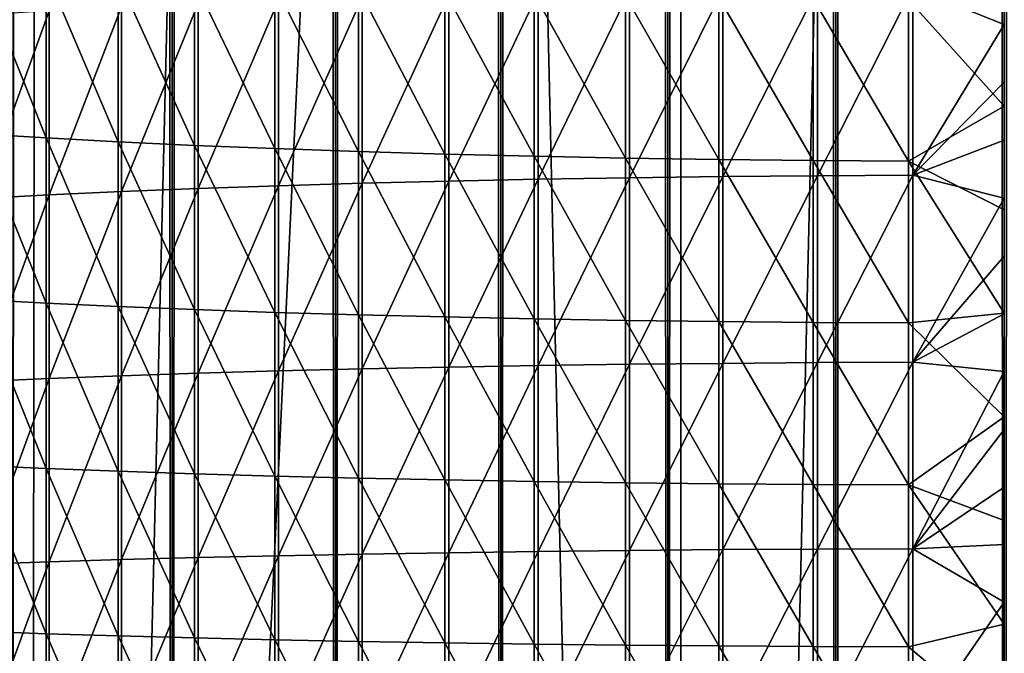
# Model space of a CAD drawing. Header units: millimetres. Extents: x -46 to 46, y -9 to 3208.
# Tile 263 of 401: x -2.46 to 0, y 24 to 25.58. Entities that reach past the tile are written whole.
import ezdxf

# ---------------------------------------------------------------- set-up
doc = ezdxf.new("R2010")
doc.units = ezdxf.units.MM
doc.header["$LTSCALE"] = 65.185185
for name, color, linetype in [('18', 7, 'CONTINUOUS'), ('19', 7, 'CONTINUOUS'), ('28', 7, 'CONTINUOUS'), ('30', 7, 'CONTINUOUS'), ('31', 7, 'CONTINUOUS')]:
    doc.layers.add(name, color=color, linetype=linetype)

msp = doc.modelspace()

# ---------------------------------------------------------------- linework, layer by layer
at = {"layer": '18', "color": 7, "linetype": 'CONTINUOUS'}
for points in [[(-2.4771, 11.3, 65.0791), (-2.0763, 11.3, 65.2069), (-2.4771, 1111.3, 65.0791), (-2.4771, 11.3, 65.0791)], [(-2.4771, 1111.3, 65.0791), (-2.0763, 11.3, 65.2069), (-2.0763, 1111.3, 65.2069), (-2.4771, 1111.3, 65.0791)], [(-2.0763, 11.3, 50.7931), (-2.4771, 11.3, 50.9209), (-2.0763, 1111.3, 50.7931), (-2.0763, 11.3, 50.7931)], [(-2.0763, 1111.3, 50.7931), (-2.4771, 11.3, 50.9209), (-2.4771, 1111.3, 50.9209), (-2.0763, 1111.3, 50.7931)], [(-2.0763, 11.3, 65.2069), (-1.6689, 11.3, 65.312), (-2.0763, 1111.3, 65.2069), (-2.0763, 11.3, 65.2069)], [(-2.0763, 1111.3, 65.2069), (-1.6689, 11.3, 65.312), (-1.6689, 1111.3, 65.312), (-2.0763, 1111.3, 65.2069)], [(-1.6689, 11.3, 50.688), (-2.0763, 11.3, 50.7931), (-1.6689, 1111.3, 50.688), (-1.6689, 11.3, 50.688)], [(-1.6689, 1111.3, 50.688), (-2.0763, 11.3, 50.7931), (-2.0763, 1111.3, 50.7931), (-1.6689, 1111.3, 50.688)], [(-1.6689, 11.3, 65.312), (-1.2563, 11.3, 65.394), (-1.6689, 1111.3, 65.312), (-1.6689, 11.3, 65.312)], [(-1.6689, 1111.3, 65.312), (-1.2563, 11.3, 65.394), (-1.2563, 1111.3, 65.394), (-1.6689, 1111.3, 65.312)], [(-1.2563, 11.3, 50.606), (-1.6689, 11.3, 50.688), (-1.2563, 1111.3, 50.606), (-1.2563, 11.3, 50.606)], [(-1.2563, 1111.3, 50.606), (-1.6689, 11.3, 50.688), (-1.6689, 1111.3, 50.688), (-1.2563, 1111.3, 50.606)], [(-1.2563, 11.3, 65.394), (-0.8397, 11.3, 65.4528), (-1.2563, 1111.3, 65.394), (-1.2563, 11.3, 65.394)], [(-1.2563, 1111.3, 65.394), (-0.8397, 11.3, 65.4528), (-0.8397, 1111.3, 65.4528), (-1.2563, 1111.3, 65.394)], [(-0.8397, 11.3, 50.5472), (-1.2563, 11.3, 50.606), (-0.8397, 1111.3, 50.5472), (-0.8397, 11.3, 50.5472)], [(-0.8397, 1111.3, 50.5472), (-1.2563, 11.3, 50.606), (-1.2563, 1111.3, 50.606), (-0.8397, 1111.3, 50.5472)], [(-0.8397, 11.3, 65.4528), (-0.4205, 11.3, 65.4882), (-0.8397, 1111.3, 65.4528), (-0.8397, 11.3, 65.4528)], [(-0.8397, 1111.3, 65.4528), (-0.4205, 11.3, 65.4882), (-0.4205, 1111.3, 65.4882), (-0.8397, 1111.3, 65.4528)], [(-0.4205, 11.3, 50.5118), (-0.8397, 11.3, 50.5472), (-0.4205, 1111.3, 50.5118), (-0.4205, 11.3, 50.5118)], [(-0.4205, 1111.3, 50.5118), (-0.8397, 11.3, 50.5472), (-0.8397, 1111.3, 50.5472), (-0.4205, 1111.3, 50.5118)], [(0, 11.3, 65.5), (0, 1111.3, 65.5), (-0.4205, 1111.3, 65.4882), (0, 11.3, 65.5)], [(-0.4205, 11.3, 65.4882), (0, 11.3, 65.5), (-0.4205, 1111.3, 65.4882), (-0.4205, 11.3, 65.4882)], [(0, 11.3, 50.5), (-0.4205, 11.3, 50.5118), (0, 1111.3, 50.5), (0, 11.3, 50.5)], [(0, 1111.3, 50.5), (-0.4205, 11.3, 50.5118), (-0.4205, 1111.3, 50.5118), (0, 1111.3, 50.5)]]:
    msp.add_3dface(points, dxfattribs=at)
at = {"layer": '19', "color": 7, "linetype": 'CONTINUOUS'}
for points in [[(0, 1111.3, 65.5), (0, 11.3, 65.5), (0.4205, 11.3, 65.4882), (0, 1111.3, 65.5)], [(0, 1111.3, 65.5), (0.4205, 11.3, 65.4882), (0.4205, 1111.3, 65.4882), (0, 1111.3, 65.5)], [(0, 11.3, 50.5), (0, 1111.3, 50.5), (0.4205, 1111.3, 50.5118), (0, 11.3, 50.5)], [(0.4205, 11.3, 50.5118), (0, 11.3, 50.5), (0.4205, 1111.3, 50.5118), (0.4205, 11.3, 50.5118)]]:
    msp.add_3dface(points, dxfattribs=at)
at = {"layer": '28', "color": 7, "linetype": 'CONTINUOUS'}
for points in [[(-2.3907, 25.6954, 55.5269), (-2.3907, 25.2832, 55.5544), (-2.5597, 25.7075, 55.6958), (-2.3907, 25.6954, 55.5269)], [(-2.5597, 25.7075, 55.6958), (-2.3907, 25.2832, 55.5544), (-2.5597, 25.2937, 55.7234), (-2.5597, 25.7075, 55.6958)], [(-2.2105, 25.6842, 55.37), (-2.2105, 25.2734, 55.3974), (-2.3907, 25.6954, 55.5269), (-2.2105, 25.6842, 55.37)], [(-2.3907, 25.6954, 55.5269), (-2.2105, 25.2734, 55.3974), (-2.3907, 25.2832, 55.5544), (-2.3907, 25.6954, 55.5269)], [(0, 25.7112, 61.5958), (-0.2284, 25.6576, 61.5916), (0, 25.5664, 61.6047), (0, 25.7112, 61.5958)], [(-2.0199, 25.6739, 55.2257), (-2.0199, 25.2645, 55.253), (-2.2105, 25.6842, 55.37), (-2.0199, 25.6739, 55.2257)], [(-2.2105, 25.6842, 55.37), (-2.0199, 25.2645, 55.253), (-2.2105, 25.2734, 55.3974), (-2.2105, 25.6842, 55.37)], [(-1.82, 25.6646, 55.0947), (-1.82, 25.2564, 55.1219), (-2.0199, 25.6739, 55.2257), (-1.82, 25.6646, 55.0947)], [(-2.0199, 25.6739, 55.2257), (-1.82, 25.2564, 55.1219), (-2.0199, 25.2645, 55.253), (-2.0199, 25.6739, 55.2257)], [(-1.6115, 25.6562, 54.9777), (-1.6115, 25.2491, 55.0048), (-1.82, 25.6646, 55.0947), (-1.6115, 25.6562, 54.9777)], [(-1.82, 25.6646, 55.0947), (-1.6115, 25.2491, 55.0048), (-1.82, 25.2564, 55.1219), (-1.82, 25.6646, 55.0947)], [(-1.3955, 25.6489, 54.8751), (-1.3955, 25.2427, 54.9022), (-1.6115, 25.6562, 54.9777), (-1.3955, 25.6489, 54.8751)], [(-1.6115, 25.6562, 54.9777), (-1.3955, 25.2427, 54.9022), (-1.6115, 25.2491, 55.0048), (-1.6115, 25.6562, 54.9777)], [(-1.173, 25.6426, 54.7875), (-1.173, 25.2373, 54.8145), (-1.3955, 25.6489, 54.8751), (-1.173, 25.6426, 54.7875)], [(-1.3955, 25.6489, 54.8751), (-1.173, 25.2373, 54.8145), (-1.3955, 25.2427, 54.9022), (-1.3955, 25.6489, 54.8751)], [(-1.3858, 25.6403, 61.3136), (-1.3858, 25.1753, 61.3403), (-1.1631, 25.6457, 61.4006), (-1.3858, 25.6403, 61.3136)], [(-1.1631, 25.6457, 61.4006), (-1.3858, 25.1753, 61.3403), (-1.1631, 25.1799, 61.4273), (-1.1631, 25.6457, 61.4006)], [(-1.1631, 25.6457, 61.4006), (-1.1631, 25.1799, 61.4273), (-0.9348, 25.6502, 61.4722), (-1.1631, 25.6457, 61.4006)], [(-0.9348, 25.6502, 61.4722), (-1.1631, 25.1799, 61.4273), (-0.9348, 25.1837, 61.4989), (-0.9348, 25.6502, 61.4722)], [(-0.9348, 25.6502, 61.4722), (-0.9348, 25.1837, 61.4989), (-0.7023, 25.6536, 61.528), (-0.9348, 25.6502, 61.4722)], [(-0.7023, 25.6536, 61.528), (-0.9348, 25.1837, 61.4989), (-0.7023, 25.1866, 61.5548), (-0.7023, 25.6536, 61.528)], [(-0.7023, 25.6536, 61.528), (-0.7023, 25.1866, 61.5548), (-0.4664, 25.6561, 61.5679), (-0.7023, 25.6536, 61.528)], [(-0.4664, 25.6561, 61.5679), (-0.7023, 25.1866, 61.5548), (-0.4664, 25.1887, 61.5948), (-0.4664, 25.6561, 61.5679)], [(-0.4664, 25.6561, 61.5679), (-0.4664, 25.1887, 61.5948), (-0.2284, 25.6576, 61.5916), (-0.4664, 25.6561, 61.5679)], [(-0.2284, 25.6576, 61.5916), (-0.4664, 25.1887, 61.5948), (-0.2284, 25.19, 61.6185), (-0.2284, 25.6576, 61.5916)], [(-0.2284, 25.6576, 61.5916), (-0.2284, 25.19, 61.6185), (0, 25.5664, 61.6047), (-0.2284, 25.6576, 61.5916)], [(-2.0113, 25.6187, 60.9646), (-2.0113, 25.1568, 60.9912), (-1.811, 25.6268, 61.0951), (-2.0113, 25.6187, 60.9646)], [(-1.811, 25.6268, 61.0951), (-2.0113, 25.1568, 60.9912), (-1.811, 25.1637, 61.1217), (-1.811, 25.6268, 61.0951)], [(-1.811, 25.6268, 61.0951), (-1.811, 25.1637, 61.1217), (-1.6022, 25.634, 61.2116), (-1.811, 25.6268, 61.0951)], [(-1.6022, 25.634, 61.2116), (-1.811, 25.1637, 61.1217), (-1.6022, 25.1699, 61.2382), (-1.6022, 25.634, 61.2116)], [(-1.6022, 25.634, 61.2116), (-1.6022, 25.1699, 61.2382), (-1.3858, 25.6403, 61.3136), (-1.6022, 25.634, 61.2116)], [(-1.3858, 25.6403, 61.3136), (-1.6022, 25.1699, 61.2382), (-1.3858, 25.1753, 61.3403), (-1.3858, 25.6403, 61.3136)], [(-0.945, 25.6375, 54.7153), (-0.945, 25.2328, 54.7422), (-1.173, 25.6426, 54.7875), (-0.945, 25.6375, 54.7153)], [(-1.173, 25.6426, 54.7875), (-0.945, 25.2328, 54.7422), (-1.173, 25.2373, 54.8145), (-1.173, 25.6426, 54.7875)], [(-0.7126, 25.6334, 54.6587), (-0.7126, 25.2293, 54.6857), (-0.945, 25.6375, 54.7153), (-0.7126, 25.6334, 54.6587)], [(-0.945, 25.6375, 54.7153), (-0.7126, 25.2293, 54.6857), (-0.945, 25.2328, 54.7422), (-0.945, 25.6375, 54.7153)], [(-0.4768, 25.6305, 54.6181), (-0.4768, 25.2268, 54.6451), (-0.7126, 25.6334, 54.6587), (-0.4768, 25.6305, 54.6181)], [(-0.7126, 25.6334, 54.6587), (-0.4768, 25.2268, 54.6451), (-0.7126, 25.2293, 54.6857), (-0.7126, 25.6334, 54.6587)], [(-0.2388, 25.6288, 54.5937), (-0.2388, 25.2253, 54.6206), (-0.4768, 25.6305, 54.6181), (-0.2388, 25.6288, 54.5937)], [(-0.4768, 25.6305, 54.6181), (-0.2388, 25.2253, 54.6206), (-0.4768, 25.2268, 54.6451), (-0.4768, 25.6305, 54.6181)], [(0, 25.62, 54.5862), (0, 25.362, 54.6038), (-0.2388, 25.6288, 54.5937), (0, 25.62, 54.5862)], [(-0.2388, 25.6288, 54.5937), (0, 25.362, 54.6038), (-0.2388, 25.2253, 54.6206), (-0.2388, 25.6288, 54.5937)], [(-2.5525, 25.5896, 60.4959), (-2.5525, 25.1321, 60.5222), (-2.383, 25.6001, 60.6643), (-2.5525, 25.5896, 60.4959)], [(-2.383, 25.6001, 60.6643), (-2.5525, 25.1321, 60.5222), (-2.383, 25.141, 60.6907), (-2.383, 25.6001, 60.6643)], [(-2.383, 25.6001, 60.6643), (-2.383, 25.141, 60.6907), (-2.2023, 25.6098, 60.8208), (-2.383, 25.6001, 60.6643)], [(-2.2023, 25.6098, 60.8208), (-2.383, 25.141, 60.6907), (-2.2023, 25.1492, 60.8473), (-2.2023, 25.6098, 60.8208)], [(-2.2023, 25.6098, 60.8208), (-2.2023, 25.1492, 60.8473), (-2.0113, 25.6187, 60.9646), (-2.2023, 25.6098, 60.8208)], [(-2.0113, 25.6187, 60.9646), (-2.2023, 25.1492, 60.8473), (-2.0113, 25.1568, 60.9912), (-2.0113, 25.6187, 60.9646)], [(0, 25.5664, 61.6047), (-0.2284, 25.19, 61.6185), (0, 25.4218, 61.6132), (0, 25.5664, 61.6047)], [(0, 25.4218, 61.6132), (-0.2284, 25.19, 61.6185), (0, 25.2772, 61.6213), (0, 25.4218, 61.6132)], [(0, 25.362, 54.6038), (0, 25.1038, 54.6198), (-0.2388, 25.2253, 54.6206), (0, 25.362, 54.6038)], [(-2.3907, 25.2832, 55.5544), (-2.3907, 24.8709, 55.5781), (-2.5597, 25.2937, 55.7234), (-2.3907, 25.2832, 55.5544)], [(-2.5597, 25.2937, 55.7234), (-2.3907, 24.8709, 55.5781), (-2.5597, 24.8798, 55.7471), (-2.5597, 25.2937, 55.7234)], [(-2.2105, 25.2734, 55.3974), (-2.2105, 24.8626, 55.4209), (-2.3907, 25.2832, 55.5544), (-2.2105, 25.2734, 55.3974)], [(-2.3907, 25.2832, 55.5544), (-2.2105, 24.8626, 55.4209), (-2.3907, 24.8709, 55.5781), (-2.3907, 25.2832, 55.5544)], [(0, 25.2772, 61.6213), (-0.2284, 25.19, 61.6185), (0, 25.1328, 61.6289), (0, 25.2772, 61.6213)], [(-2.0199, 25.2645, 55.253), (-2.0199, 24.8549, 55.2765), (-2.2105, 25.2734, 55.3974), (-2.0199, 25.2645, 55.253)], [(-2.2105, 25.2734, 55.3974), (-2.0199, 24.8549, 55.2765), (-2.2105, 24.8626, 55.4209), (-2.2105, 25.2734, 55.3974)], [(-1.82, 25.2564, 55.1219), (-1.82, 24.848, 55.1454), (-2.0199, 25.2645, 55.253), (-1.82, 25.2564, 55.1219)], [(-2.0199, 25.2645, 55.253), (-1.82, 24.848, 55.1454), (-2.0199, 24.8549, 55.2765), (-2.0199, 25.2645, 55.253)], [(-1.6115, 25.2491, 55.0048), (-1.6115, 24.8418, 55.0282), (-1.82, 25.2564, 55.1219), (-1.6115, 25.2491, 55.0048)], [(-1.82, 25.2564, 55.1219), (-1.6115, 24.8418, 55.0282), (-1.82, 24.848, 55.1454), (-1.82, 25.2564, 55.1219)], [(-1.3955, 25.2427, 54.9022), (-1.3955, 24.8364, 54.9255), (-1.6115, 25.2491, 55.0048), (-1.3955, 25.2427, 54.9022)], [(-1.6115, 25.2491, 55.0048), (-1.3955, 24.8364, 54.9255), (-1.6115, 24.8418, 55.0282), (-1.6115, 25.2491, 55.0048)], [(-1.173, 25.2373, 54.8145), (-1.173, 24.8317, 54.8378), (-1.3955, 25.2427, 54.9022), (-1.173, 25.2373, 54.8145)], [(-1.3955, 25.2427, 54.9022), (-1.173, 24.8317, 54.8378), (-1.3955, 24.8364, 54.9255), (-1.3955, 25.2427, 54.9022)], [(-0.945, 25.2328, 54.7422), (-0.945, 24.8279, 54.7655), (-1.173, 25.2373, 54.8145), (-0.945, 25.2328, 54.7422)], [(-1.173, 25.2373, 54.8145), (-0.945, 24.8279, 54.7655), (-1.173, 24.8317, 54.8378), (-1.173, 25.2373, 54.8145)], [(-0.7126, 25.2293, 54.6857), (-0.7126, 24.8249, 54.7089), (-0.945, 25.2328, 54.7422), (-0.7126, 25.2293, 54.6857)], [(-0.945, 25.2328, 54.7422), (-0.7126, 24.8249, 54.7089), (-0.945, 24.8279, 54.7655), (-0.945, 25.2328, 54.7422)], [(-0.4768, 25.2268, 54.6451), (-0.4768, 24.8228, 54.6683), (-0.7126, 25.2293, 54.6857), (-0.4768, 25.2268, 54.6451)], [(-0.7126, 25.2293, 54.6857), (-0.4768, 24.8228, 54.6683), (-0.7126, 24.8249, 54.7089), (-0.7126, 25.2293, 54.6857)], [(-0.2388, 25.2253, 54.6206), (-0.2388, 24.8215, 54.6438), (-0.4768, 25.2268, 54.6451), (-0.2388, 25.2253, 54.6206)], [(-0.4768, 25.2268, 54.6451), (-0.2388, 24.8215, 54.6438), (-0.4768, 24.8228, 54.6683), (-0.4768, 25.2268, 54.6451)], [(0, 25.1038, 54.6198), (0, 24.8456, 54.6344), (-0.2388, 25.2253, 54.6206), (0, 25.1038, 54.6198)], [(-0.2388, 25.2253, 54.6206), (0, 24.8456, 54.6344), (-0.2388, 24.8215, 54.6438), (-0.2388, 25.2253, 54.6206)], [(-1.3858, 25.1753, 61.3403), (-1.3858, 24.7113, 61.3627), (-1.1631, 25.1799, 61.4273), (-1.3858, 25.1753, 61.3403)], [(-1.1631, 25.1799, 61.4273), (-1.3858, 24.7113, 61.3627), (-1.1631, 24.7151, 61.4498), (-1.1631, 25.1799, 61.4273)], [(-1.1631, 25.1799, 61.4273), (-1.1631, 24.7151, 61.4498), (-0.9348, 25.1837, 61.4989), (-1.1631, 25.1799, 61.4273)], [(-0.9348, 25.1837, 61.4989), (-1.1631, 24.7151, 61.4498), (-0.9348, 24.7183, 61.5214), (-0.9348, 25.1837, 61.4989)], [(-0.9348, 25.1837, 61.4989), (-0.9348, 24.7183, 61.5214), (-0.7023, 25.1866, 61.5548), (-0.9348, 25.1837, 61.4989)], [(-0.7023, 25.1866, 61.5548), (-0.9348, 24.7183, 61.5214), (-0.7023, 24.7207, 61.5774), (-0.7023, 25.1866, 61.5548)], [(-0.7023, 25.1866, 61.5548), (-0.7023, 24.7207, 61.5774), (-0.4664, 25.1887, 61.5948), (-0.7023, 25.1866, 61.5548)], [(-0.4664, 25.1887, 61.5948), (-0.7023, 24.7207, 61.5774), (-0.4664, 24.7225, 61.6173), (-0.4664, 25.1887, 61.5948)], [(-0.4664, 25.1887, 61.5948), (-0.4664, 24.7225, 61.6173), (-0.2284, 25.19, 61.6185), (-0.4664, 25.1887, 61.5948)], [(-0.2284, 25.19, 61.6185), (-0.4664, 24.7225, 61.6173), (-0.2284, 24.7235, 61.641), (-0.2284, 25.19, 61.6185)], [(-0.2284, 25.19, 61.6185), (-0.2284, 24.7235, 61.641), (0, 25.1328, 61.6289), (-0.2284, 25.19, 61.6185)], [(-2.2023, 25.1492, 60.8473), (-2.2023, 24.6897, 60.8695), (-2.0113, 25.1568, 60.9912), (-2.2023, 25.1492, 60.8473)], [(-2.0113, 25.1568, 60.9912), (-2.2023, 24.6897, 60.8695), (-2.0113, 24.696, 61.0134), (-2.0113, 25.1568, 60.9912)], [(-2.0113, 25.1568, 60.9912), (-2.0113, 24.696, 61.0134), (-1.811, 25.1637, 61.1217), (-2.0113, 25.1568, 60.9912)], [(-1.811, 25.1637, 61.1217), (-2.0113, 24.696, 61.0134), (-1.811, 24.7017, 61.144), (-1.811, 25.1637, 61.1217)], [(-1.811, 25.1637, 61.1217), (-1.811, 24.7017, 61.144), (-1.6022, 25.1699, 61.2382), (-1.811, 25.1637, 61.1217)], [(-1.6022, 25.1699, 61.2382), (-1.811, 24.7017, 61.144), (-1.6022, 24.7068, 61.2606), (-1.6022, 25.1699, 61.2382)], [(-1.6022, 25.1699, 61.2382), (-1.6022, 24.7068, 61.2606), (-1.3858, 25.1753, 61.3403), (-1.6022, 25.1699, 61.2382)], [(-1.3858, 25.1753, 61.3403), (-1.6022, 24.7068, 61.2606), (-1.3858, 24.7113, 61.3627), (-1.3858, 25.1753, 61.3403)], [(-2.5525, 25.1321, 60.5222), (-2.5525, 24.6754, 60.5442), (-2.383, 25.141, 60.6907), (-2.5525, 25.1321, 60.5222)], [(-2.383, 25.141, 60.6907), (-2.5525, 24.6754, 60.5442), (-2.383, 24.6828, 60.7128), (-2.383, 25.141, 60.6907)], [(-2.383, 25.141, 60.6907), (-2.383, 24.6828, 60.7128), (-2.2023, 25.1492, 60.8473), (-2.383, 25.141, 60.6907)], [(-2.2023, 25.1492, 60.8473), (-2.383, 24.6828, 60.7128), (-2.2023, 24.6897, 60.8695), (-2.2023, 25.1492, 60.8473)], [(0, 25.1328, 61.6289), (-0.2284, 24.7235, 61.641), (0, 24.9885, 61.6362), (0, 25.1328, 61.6289)], [(0, 24.9885, 61.6362), (-0.2284, 24.7235, 61.641), (0, 24.8442, 61.6431), (0, 24.9885, 61.6362)], [(-2.3907, 24.8709, 55.5781), (-2.3907, 24.4585, 55.598), (-2.5597, 24.8798, 55.7471), (-2.3907, 24.8709, 55.5781)], [(-2.5597, 24.8798, 55.7471), (-2.3907, 24.4585, 55.598), (-2.5597, 24.466, 55.7671), (-2.5597, 24.8798, 55.7471)], [(-2.2105, 24.8626, 55.4209), (-2.2105, 24.4517, 55.4408), (-2.3907, 24.8709, 55.5781), (-2.2105, 24.8626, 55.4209)], [(-2.3907, 24.8709, 55.5781), (-2.2105, 24.4517, 55.4408), (-2.3907, 24.4585, 55.598), (-2.3907, 24.8709, 55.5781)], [(-2.0199, 24.8549, 55.2765), (-2.0199, 24.4453, 55.2963), (-2.2105, 24.8626, 55.4209), (-2.0199, 24.8549, 55.2765)], [(-2.2105, 24.8626, 55.4209), (-2.0199, 24.4453, 55.2963), (-2.2105, 24.4517, 55.4408), (-2.2105, 24.8626, 55.4209)], [(-1.82, 24.848, 55.1454), (-1.82, 24.4396, 55.1651), (-2.0199, 24.8549, 55.2765), (-1.82, 24.848, 55.1454)], [(-2.0199, 24.8549, 55.2765), (-1.82, 24.4396, 55.1651), (-2.0199, 24.4453, 55.2963), (-2.0199, 24.8549, 55.2765)], [(-1.6115, 24.8418, 55.0282), (-1.6115, 24.4344, 55.0479), (-1.82, 24.848, 55.1454), (-1.6115, 24.8418, 55.0282)], [(-1.82, 24.848, 55.1454), (-1.6115, 24.4344, 55.0479), (-1.82, 24.4396, 55.1651), (-1.82, 24.848, 55.1454)], [(-1.3955, 24.8364, 54.9255), (-1.3955, 24.4299, 54.9451), (-1.6115, 24.8418, 55.0282), (-1.3955, 24.8364, 54.9255)], [(-1.6115, 24.8418, 55.0282), (-1.3955, 24.4299, 54.9451), (-1.6115, 24.4344, 55.0479), (-1.6115, 24.8418, 55.0282)], [(-1.173, 24.8317, 54.8378), (-1.173, 24.4261, 54.8574), (-1.3955, 24.8364, 54.9255), (-1.173, 24.8317, 54.8378)], [(-1.3955, 24.8364, 54.9255), (-1.173, 24.4261, 54.8574), (-1.3955, 24.4299, 54.9451), (-1.3955, 24.8364, 54.9255)], [(0, 24.8456, 54.6344), (0, 24.5873, 54.6474), (-0.2388, 24.8215, 54.6438), (0, 24.8456, 54.6344)], [(0, 24.8442, 61.6431), (-0.2284, 24.7235, 61.641), (0, 24.7001, 61.6495), (0, 24.8442, 61.6431)], [(-0.945, 24.8279, 54.7655), (-0.945, 24.4229, 54.785), (-1.173, 24.8317, 54.8378), (-0.945, 24.8279, 54.7655)], [(-1.173, 24.8317, 54.8378), (-0.945, 24.4229, 54.785), (-1.173, 24.4261, 54.8574), (-1.173, 24.8317, 54.8378)], [(-0.7126, 24.8249, 54.7089), (-0.7126, 24.4204, 54.7284), (-0.945, 24.8279, 54.7655), (-0.7126, 24.8249, 54.7089)], [(-0.945, 24.8279, 54.7655), (-0.7126, 24.4204, 54.7284), (-0.945, 24.4229, 54.785), (-0.945, 24.8279, 54.7655)], [(-0.4768, 24.8228, 54.6683), (-0.4768, 24.4186, 54.6878), (-0.7126, 24.8249, 54.7089), (-0.4768, 24.8228, 54.6683)], [(-0.7126, 24.8249, 54.7089), (-0.4768, 24.4186, 54.6878), (-0.7126, 24.4204, 54.7284), (-0.7126, 24.8249, 54.7089)], [(-0.2388, 24.8215, 54.6438), (-0.2388, 24.4176, 54.6633), (-0.4768, 24.8228, 54.6683), (-0.2388, 24.8215, 54.6438)], [(-0.4768, 24.8228, 54.6683), (-0.2388, 24.4176, 54.6633), (-0.4768, 24.4186, 54.6878), (-0.4768, 24.8228, 54.6683)], [(-0.2388, 24.8215, 54.6438), (0, 24.5873, 54.6474), (-0.2388, 24.4176, 54.6633), (-0.2388, 24.8215, 54.6438)], [(-1.6022, 24.7068, 61.2606), (-1.6022, 24.2449, 61.2788), (-1.3858, 24.7113, 61.3627), (-1.6022, 24.7068, 61.2606)], [(-1.3858, 24.7113, 61.3627), (-1.6022, 24.2449, 61.2788), (-1.3858, 24.2484, 61.3809), (-1.3858, 24.7113, 61.3627)], [(-1.3858, 24.7113, 61.3627), (-1.3858, 24.2484, 61.3809), (-1.1631, 24.7151, 61.4498), (-1.3858, 24.7113, 61.3627)], [(-1.1631, 24.7151, 61.4498), (-1.3858, 24.2484, 61.3809), (-1.1631, 24.2515, 61.4681), (-1.1631, 24.7151, 61.4498)], [(-1.1631, 24.7151, 61.4498), (-1.1631, 24.2515, 61.4681), (-0.9348, 24.7183, 61.5214), (-1.1631, 24.7151, 61.4498)], [(-0.9348, 24.7183, 61.5214), (-1.1631, 24.2515, 61.4681), (-0.9348, 24.254, 61.5397), (-0.9348, 24.7183, 61.5214)], [(-0.9348, 24.7183, 61.5214), (-0.9348, 24.254, 61.5397), (-0.7023, 24.7207, 61.5774), (-0.9348, 24.7183, 61.5214)], [(-0.7023, 24.7207, 61.5774), (-0.9348, 24.254, 61.5397), (-0.7023, 24.256, 61.5957), (-0.7023, 24.7207, 61.5774)], [(-0.7023, 24.7207, 61.5774), (-0.7023, 24.256, 61.5957), (-0.4664, 24.7225, 61.6173), (-0.7023, 24.7207, 61.5774)], [(-0.4664, 24.7225, 61.6173), (-0.7023, 24.256, 61.5957), (-0.4664, 24.2574, 61.6356), (-0.4664, 24.7225, 61.6173)], [(-0.4664, 24.7225, 61.6173), (-0.4664, 24.2574, 61.6356), (-0.2284, 24.7235, 61.641), (-0.4664, 24.7225, 61.6173)], [(-0.2284, 24.7235, 61.641), (-0.4664, 24.2574, 61.6356), (-0.2284, 24.2582, 61.6594), (-0.2284, 24.7235, 61.641)], [(-0.2284, 24.7235, 61.641), (-0.2284, 24.2582, 61.6594), (0, 24.7001, 61.6495), (-0.2284, 24.7235, 61.641)], [(-2.383, 24.6828, 60.7128), (-2.383, 24.2257, 60.7309), (-2.2023, 24.6897, 60.8695), (-2.383, 24.6828, 60.7128)], [(-2.2023, 24.6897, 60.8695), (-2.383, 24.2257, 60.7309), (-2.2023, 24.2312, 60.8876), (-2.2023, 24.6897, 60.8695)], [(-2.2023, 24.6897, 60.8695), (-2.2023, 24.2312, 60.8876), (-2.0113, 24.696, 61.0134), (-2.2023, 24.6897, 60.8695)], [(-2.0113, 24.696, 61.0134), (-2.2023, 24.2312, 60.8876), (-2.0113, 24.2362, 61.0316), (-2.0113, 24.696, 61.0134)], [(-2.0113, 24.696, 61.0134), (-2.0113, 24.2362, 61.0316), (-1.811, 24.7017, 61.144), (-2.0113, 24.696, 61.0134)], [(-1.811, 24.7017, 61.144), (-2.0113, 24.2362, 61.0316), (-1.811, 24.2408, 61.1622), (-1.811, 24.7017, 61.144)], [(-1.811, 24.7017, 61.144), (-1.811, 24.2408, 61.1622), (-1.6022, 24.7068, 61.2606), (-1.811, 24.7017, 61.144)], [(-1.6022, 24.7068, 61.2606), (-1.811, 24.2408, 61.1622), (-1.6022, 24.2449, 61.2788), (-1.6022, 24.7068, 61.2606)], [(0, 24.7001, 61.6495), (-0.2284, 24.2582, 61.6594), (0, 24.5561, 61.6556), (0, 24.7001, 61.6495)], [(-2.5525, 24.6754, 60.5442), (-2.5525, 24.2197, 60.5622), (-2.383, 24.6828, 60.7128), (-2.5525, 24.6754, 60.5442)], [(-2.383, 24.6828, 60.7128), (-2.5525, 24.2197, 60.5622), (-2.383, 24.2257, 60.7309), (-2.383, 24.6828, 60.7128)], [(0, 24.5873, 54.6474), (0, 24.3289, 54.659), (-0.2388, 24.4176, 54.6633), (0, 24.5873, 54.6474)], [(0, 24.5561, 61.6556), (-0.2284, 24.2582, 61.6594), (0, 24.4122, 61.6612), (0, 24.5561, 61.6556)], [(-2.3907, 24.4585, 55.598), (-2.3907, 24.0463, 55.6142), (-2.5597, 24.466, 55.7671), (-2.3907, 24.4585, 55.598)], [(-2.5597, 24.466, 55.7671), (-2.3907, 24.0463, 55.6142), (-2.5597, 24.0523, 55.7834), (-2.5597, 24.466, 55.7671)], [(-2.2105, 24.4517, 55.4408), (-2.2105, 24.0408, 55.457), (-2.3907, 24.4585, 55.598), (-2.2105, 24.4517, 55.4408)], [(-2.3907, 24.4585, 55.598), (-2.2105, 24.0408, 55.457), (-2.3907, 24.0463, 55.6142), (-2.3907, 24.4585, 55.598)], [(-2.0199, 24.4453, 55.2963), (-2.0199, 24.0358, 55.3124), (-2.2105, 24.4517, 55.4408), (-2.0199, 24.4453, 55.2963)], [(-2.2105, 24.4517, 55.4408), (-2.0199, 24.0358, 55.3124), (-2.2105, 24.0408, 55.457), (-2.2105, 24.4517, 55.4408)], [(-1.82, 24.4396, 55.1651), (-1.82, 24.0312, 55.1812), (-2.0199, 24.4453, 55.2963), (-1.82, 24.4396, 55.1651)], [(-2.0199, 24.4453, 55.2963), (-1.82, 24.0312, 55.1812), (-2.0199, 24.0358, 55.3124), (-2.0199, 24.4453, 55.2963)], [(-1.6115, 24.4344, 55.0479), (-1.6115, 24.027, 55.0639), (-1.82, 24.4396, 55.1651), (-1.6115, 24.4344, 55.0479)], [(-1.82, 24.4396, 55.1651), (-1.6115, 24.027, 55.0639), (-1.82, 24.0312, 55.1812), (-1.82, 24.4396, 55.1651)], [(-1.3955, 24.4299, 54.9451), (-1.3955, 24.0234, 54.9612), (-1.6115, 24.4344, 55.0479), (-1.3955, 24.4299, 54.9451)], [(-1.6115, 24.4344, 55.0479), (-1.3955, 24.0234, 54.9612), (-1.6115, 24.027, 55.0639), (-1.6115, 24.4344, 55.0479)], [(-1.173, 24.4261, 54.8574), (-1.173, 24.0204, 54.8734), (-1.3955, 24.4299, 54.9451), (-1.173, 24.4261, 54.8574)], [(-1.3955, 24.4299, 54.9451), (-1.173, 24.0204, 54.8734), (-1.3955, 24.0234, 54.9612), (-1.3955, 24.4299, 54.9451)], [(-0.945, 24.4229, 54.785), (-0.945, 24.0178, 54.801), (-1.173, 24.4261, 54.8574), (-0.945, 24.4229, 54.785)], [(-1.173, 24.4261, 54.8574), (-0.945, 24.0178, 54.801), (-1.173, 24.0204, 54.8734), (-1.173, 24.4261, 54.8574)], [(-0.7126, 24.4204, 54.7284), (-0.7126, 24.0158, 54.7444), (-0.945, 24.4229, 54.785), (-0.7126, 24.4204, 54.7284)], [(-0.945, 24.4229, 54.785), (-0.7126, 24.0158, 54.7444), (-0.945, 24.0178, 54.801), (-0.945, 24.4229, 54.785)], [(-0.4768, 24.4186, 54.6878), (-0.4768, 24.0144, 54.7037), (-0.7126, 24.4204, 54.7284), (-0.4768, 24.4186, 54.6878)], [(-0.7126, 24.4204, 54.7284), (-0.4768, 24.0144, 54.7037), (-0.7126, 24.0158, 54.7444), (-0.7126, 24.4204, 54.7284)], [(-0.2388, 24.4176, 54.6633), (-0.2388, 24.0136, 54.6793), (-0.4768, 24.4186, 54.6878), (-0.2388, 24.4176, 54.6633)], [(-0.4768, 24.4186, 54.6878), (-0.2388, 24.0136, 54.6793), (-0.4768, 24.0144, 54.7037), (-0.4768, 24.4186, 54.6878)], [(0, 24.3289, 54.659), (0, 24.0705, 54.6691), (-0.2388, 24.4176, 54.6633), (0, 24.3289, 54.659)], [(-0.2388, 24.4176, 54.6633), (0, 24.0705, 54.6691), (-0.2388, 24.0136, 54.6793), (-0.2388, 24.4176, 54.6633)], [(0, 24.4122, 61.6612), (-0.2284, 24.2582, 61.6594), (0, 24.2685, 61.6665), (0, 24.4122, 61.6612)], [(-1.811, 24.2408, 61.1622), (-1.811, 23.781, 61.1763), (-1.6022, 24.2449, 61.2788), (-1.811, 24.2408, 61.1622)], [(-1.6022, 24.2449, 61.2788), (-1.811, 23.781, 61.1763), (-1.6022, 23.7841, 61.293), (-1.6022, 24.2449, 61.2788)], [(-1.6022, 24.2449, 61.2788), (-1.6022, 23.7841, 61.293), (-1.3858, 24.2484, 61.3809), (-1.6022, 24.2449, 61.2788)], [(-1.3858, 24.2484, 61.3809), (-1.6022, 23.7841, 61.293), (-1.3858, 23.7868, 61.3951), (-1.3858, 24.2484, 61.3809)], [(-1.3858, 24.2484, 61.3809), (-1.3858, 23.7868, 61.3951), (-1.1631, 24.2515, 61.4681), (-1.3858, 24.2484, 61.3809)], [(-1.1631, 24.2515, 61.4681), (-1.3858, 23.7868, 61.3951), (-1.1631, 23.7891, 61.4823), (-1.1631, 24.2515, 61.4681)], [(-1.1631, 24.2515, 61.4681), (-1.1631, 23.7891, 61.4823), (-0.9348, 24.254, 61.5397), (-1.1631, 24.2515, 61.4681)], [(-0.9348, 24.254, 61.5397), (-1.1631, 23.7891, 61.4823), (-0.9348, 23.791, 61.554), (-0.9348, 24.254, 61.5397)], [(-0.9348, 24.254, 61.5397), (-0.9348, 23.791, 61.554), (-0.7023, 24.256, 61.5957), (-0.9348, 24.254, 61.5397)], [(-0.7023, 24.256, 61.5957), (-0.9348, 23.791, 61.554), (-0.7023, 23.7925, 61.6099), (-0.7023, 24.256, 61.5957)], [(-0.7023, 24.256, 61.5957), (-0.7023, 23.7925, 61.6099), (-0.4664, 24.2574, 61.6356), (-0.7023, 24.256, 61.5957)], [(-0.4664, 24.2574, 61.6356), (-0.7023, 23.7925, 61.6099), (-0.4664, 23.7935, 61.6499), (-0.4664, 24.2574, 61.6356)], [(-0.4664, 24.2574, 61.6356), (-0.4664, 23.7935, 61.6499), (-0.2284, 24.2582, 61.6594), (-0.4664, 24.2574, 61.6356)], [(-0.2284, 24.2582, 61.6594), (-0.4664, 23.7935, 61.6499), (-0.2284, 23.7942, 61.6736), (-0.2284, 24.2582, 61.6594)], [(0, 24.2685, 61.6665), (-0.2284, 24.2582, 61.6594), (0, 24.1248, 61.6713), (0, 24.2685, 61.6665)], [(-0.2284, 24.2582, 61.6594), (-0.2284, 23.7942, 61.6736), (0, 24.1248, 61.6713), (-0.2284, 24.2582, 61.6594)], [(-2.5525, 24.2197, 60.5622), (-2.5525, 23.7652, 60.5762), (-2.383, 24.2257, 60.7309), (-2.5525, 24.2197, 60.5622)], [(-2.383, 24.2257, 60.7309), (-2.5525, 23.7652, 60.5762), (-2.383, 23.7696, 60.7449), (-2.383, 24.2257, 60.7309)], [(-2.383, 24.2257, 60.7309), (-2.383, 23.7696, 60.7449), (-2.2023, 24.2312, 60.8876), (-2.383, 24.2257, 60.7309)], [(-2.2023, 24.2312, 60.8876), (-2.383, 23.7696, 60.7449), (-2.2023, 23.7738, 60.9016), (-2.2023, 24.2312, 60.8876)], [(-2.2023, 24.2312, 60.8876), (-2.2023, 23.7738, 60.9016), (-2.0113, 24.2362, 61.0316), (-2.2023, 24.2312, 60.8876)], [(-2.0113, 24.2362, 61.0316), (-2.2023, 23.7738, 60.9016), (-2.0113, 23.7776, 61.0457), (-2.0113, 24.2362, 61.0316)], [(-2.0113, 24.2362, 61.0316), (-2.0113, 23.7776, 61.0457), (-1.811, 24.2408, 61.1622), (-2.0113, 24.2362, 61.0316)], [(-1.811, 24.2408, 61.1622), (-2.0113, 23.7776, 61.0457), (-1.811, 23.781, 61.1763), (-1.811, 24.2408, 61.1622)], [(0, 24.1248, 61.6713), (-0.2284, 23.7942, 61.6736), (0, 23.9813, 61.6758), (0, 24.1248, 61.6713)], [(-2.3907, 24.0463, 55.6142), (-2.3907, 23.6343, 55.6269), (-2.5597, 24.0523, 55.7834), (-2.3907, 24.0463, 55.6142)], [(-2.5597, 24.0523, 55.7834), (-2.3907, 23.6343, 55.6269), (-2.5597, 23.6388, 55.7961), (-2.5597, 24.0523, 55.7834)], [(0, 24.0705, 54.6691), (0, 23.8121, 54.6777), (-0.2388, 24.0136, 54.6793), (0, 24.0705, 54.6691)], [(-2.2105, 24.0408, 55.457), (-2.2105, 23.6302, 55.4696), (-2.3907, 24.0463, 55.6142), (-2.2105, 24.0408, 55.457)], [(-2.3907, 24.0463, 55.6142), (-2.2105, 23.6302, 55.4696), (-2.3907, 23.6343, 55.6269), (-2.3907, 24.0463, 55.6142)], [(-2.0199, 24.0358, 55.3124), (-2.0199, 23.6263, 55.325), (-2.2105, 24.0408, 55.457), (-2.0199, 24.0358, 55.3124)], [(-2.2105, 24.0408, 55.457), (-2.0199, 23.6263, 55.325), (-2.2105, 23.6302, 55.4696), (-2.2105, 24.0408, 55.457)], [(-1.82, 24.0312, 55.1812), (-1.82, 23.6229, 55.1937), (-2.0199, 24.0358, 55.3124), (-1.82, 24.0312, 55.1812)], [(-2.0199, 24.0358, 55.3124), (-1.82, 23.6229, 55.1937), (-2.0199, 23.6263, 55.325), (-2.0199, 24.0358, 55.3124)], [(-1.6115, 24.027, 55.0639), (-1.6115, 23.6198, 55.0765), (-1.82, 24.0312, 55.1812), (-1.6115, 24.027, 55.0639)], [(-1.82, 24.0312, 55.1812), (-1.6115, 23.6198, 55.0765), (-1.82, 23.6229, 55.1937), (-1.82, 24.0312, 55.1812)], [(-1.3955, 24.0234, 54.9612), (-1.3955, 23.6171, 54.9737), (-1.6115, 24.027, 55.0639), (-1.3955, 24.0234, 54.9612)], [(-1.6115, 24.027, 55.0639), (-1.3955, 23.6171, 54.9737), (-1.6115, 23.6198, 55.0765), (-1.6115, 24.027, 55.0639)], [(-1.173, 24.0204, 54.8734), (-1.173, 23.6147, 54.8859), (-1.3955, 24.0234, 54.9612), (-1.173, 24.0204, 54.8734)], [(-1.3955, 24.0234, 54.9612), (-1.173, 23.6147, 54.8859), (-1.3955, 23.6171, 54.9737), (-1.3955, 24.0234, 54.9612)], [(-0.945, 24.0178, 54.801), (-0.945, 23.6128, 54.8135), (-1.173, 24.0204, 54.8734), (-0.945, 24.0178, 54.801)], [(-1.173, 24.0204, 54.8734), (-0.945, 23.6128, 54.8135), (-1.173, 23.6147, 54.8859), (-1.173, 24.0204, 54.8734)], [(-0.7126, 24.0158, 54.7444), (-0.7126, 23.6113, 54.7568), (-0.945, 24.0178, 54.801), (-0.7126, 24.0158, 54.7444)], [(-0.945, 24.0178, 54.801), (-0.7126, 23.6113, 54.7568), (-0.945, 23.6128, 54.8135), (-0.945, 24.0178, 54.801)], [(-0.4768, 24.0144, 54.7037), (-0.4768, 23.6102, 54.7161), (-0.7126, 24.0158, 54.7444), (-0.4768, 24.0144, 54.7037)], [(-0.7126, 24.0158, 54.7444), (-0.4768, 23.6102, 54.7161), (-0.7126, 23.6113, 54.7568), (-0.7126, 24.0158, 54.7444)], [(-0.2388, 24.0136, 54.6793), (-0.2388, 23.6096, 54.6917), (-0.4768, 24.0144, 54.7037), (-0.2388, 24.0136, 54.6793)], [(-0.4768, 24.0144, 54.7037), (-0.2388, 23.6096, 54.6917), (-0.4768, 23.6102, 54.7161), (-0.4768, 24.0144, 54.7037)], [(-0.2388, 24.0136, 54.6793), (0, 23.8121, 54.6777), (-0.2388, 23.6096, 54.6917), (-0.2388, 24.0136, 54.6793)]]:
    msp.add_3dface(points, dxfattribs=at)
at = {"layer": '30', "color": 7, "linetype": 'CONTINUOUS'}
for points in [[(-3.1963, 45.7105, -43.6711), (-2.3982, 45.7105, -43.7222), (-4.0559, 11.3105, -44.806), (-3.1963, 45.7105, -43.6711)], [(-4.0559, 11.3105, -44.806), (-2.3982, 45.7105, -43.7222), (-2.4357, 11.3105, -44.9232), (-4.0559, 11.3105, -44.806)], [(-1.5992, 45.7105, -43.7587), (-0.7997, 45.7105, -43.7806), (-2.4357, 11.3105, -44.9232), (-1.5992, 45.7105, -43.7587)], [(-2.4357, 11.3105, -44.9232), (-0.7997, 45.7105, -43.7806), (-0.8122, 11.3105, -44.9818), (-2.4357, 11.3105, -44.9232)], [(-2.3982, 45.7105, -43.7222), (-1.5992, 45.7105, -43.7587), (-2.4357, 11.3105, -44.9232), (-2.3982, 45.7105, -43.7222)], [(-0.7997, 45.7105, -43.7806), (0, 45.7105, -43.7879), (-0.8122, 11.3105, -44.9818), (-0.7997, 45.7105, -43.7806)], [(-0.8122, 11.3105, -44.9818), (0, 45.7105, -43.7879), (0.8122, 11.3105, -44.9818), (-0.8122, 11.3105, -44.9818)], [(0, 45.7105, -43.7879), (0.7997, 45.7105, -43.7806), (0.8122, 11.3105, -44.9818), (0, 45.7105, -43.7879)]]:
    msp.add_3dface(points, dxfattribs=at)
at = {"layer": '31', "color": 7, "linetype": 'CONTINUOUS'}
for points in [[(-2.4357, 11.3105, 44.9232), (-3.1963, 45.7105, 43.6711), (-4.0559, 11.3105, 44.806), (-2.4357, 11.3105, 44.9232)], [(-2.3982, 45.7105, 43.7222), (-3.1963, 45.7105, 43.6711), (-2.4357, 11.3105, 44.9232), (-2.3982, 45.7105, 43.7222)], [(-1.5992, 45.7105, 43.7587), (-2.3982, 45.7105, 43.7222), (-2.4357, 11.3105, 44.9232), (-1.5992, 45.7105, 43.7587)], [(-0.8122, 11.3105, 44.9818), (-1.5992, 45.7105, 43.7587), (-2.4357, 11.3105, 44.9232), (-0.8122, 11.3105, 44.9818)], [(-0.7997, 45.7105, 43.7806), (-1.5992, 45.7105, 43.7587), (-0.8122, 11.3105, 44.9818), (-0.7997, 45.7105, 43.7806)], [(0, 45.7105, 43.7879), (-0.7997, 45.7105, 43.7806), (-0.8122, 11.3105, 44.9818), (0, 45.7105, 43.7879)], [(0.8122, 11.3105, 44.9818), (0, 45.7105, 43.7879), (-0.8122, 11.3105, 44.9818), (0.8122, 11.3105, 44.9818)]]:
    msp.add_3dface(points, dxfattribs=at)

doc.saveas('drawing.dxf')
